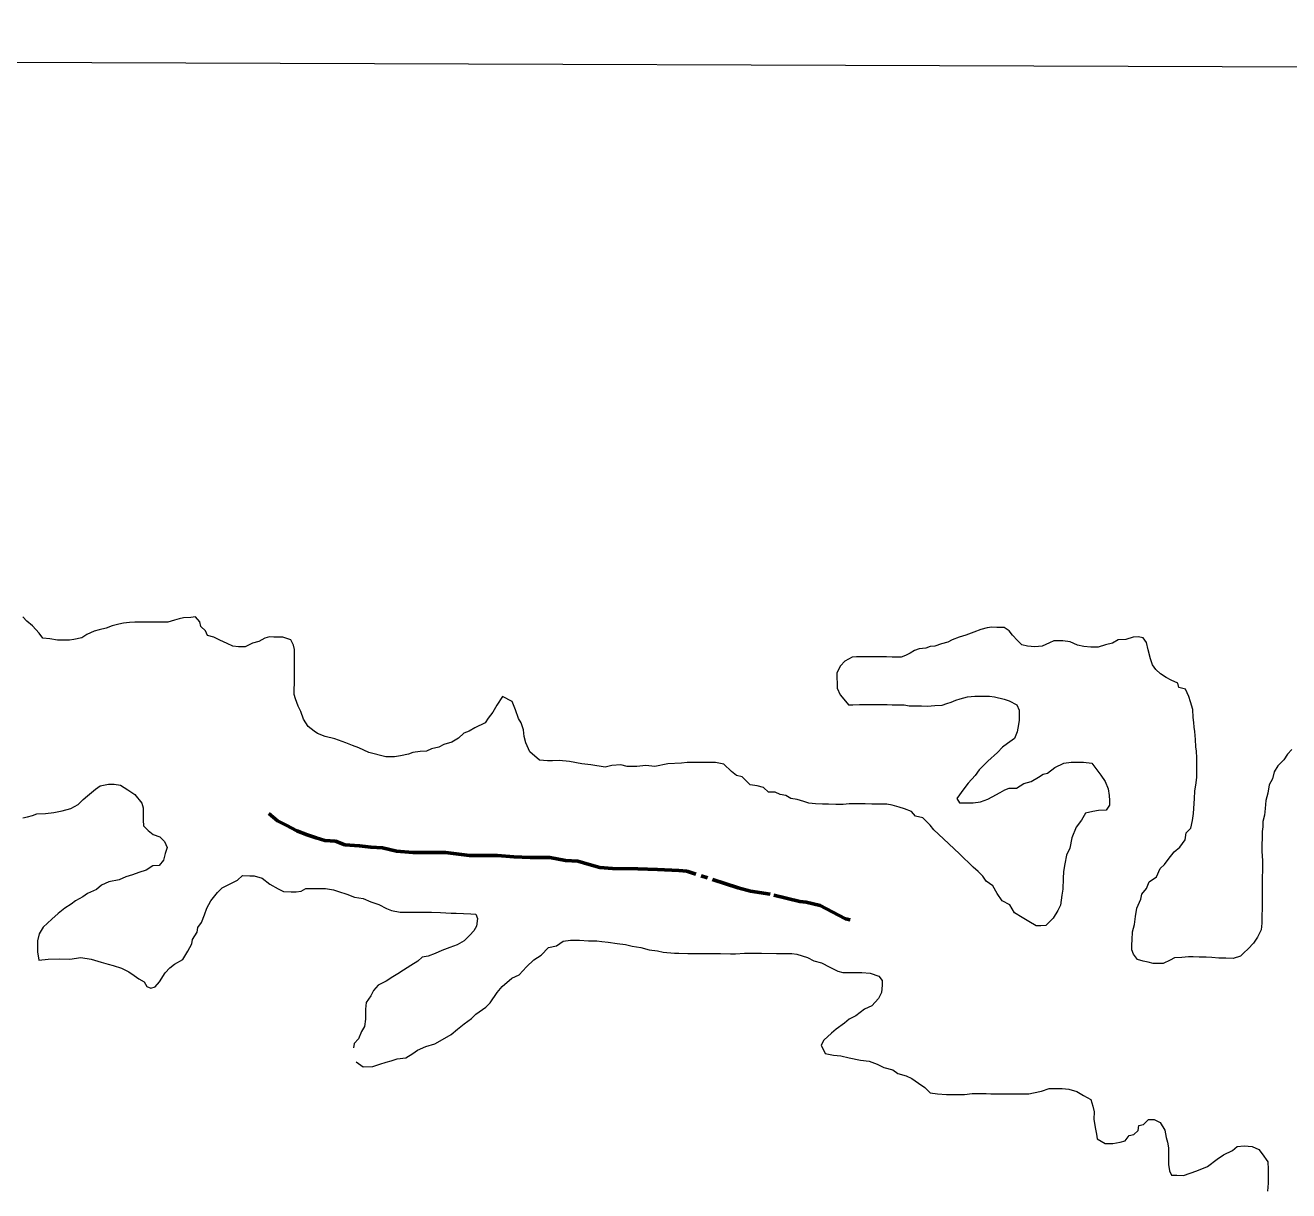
# Model space of a CAD drawing. Extents: x 553962 to 842807, y 8883888 to 9032388.
# Drawn here: x 610893 to 616517, y 8944676 to 8949867 of the extents above; entities that cross this region are included whole.
import ezdxf

# ---------------------------------------------------------------- set-up
doc = ezdxf.new("R2010")
doc.units = 0
doc.header["$LTSCALE"] = 20
doc.linetypes.add('LONG_DASH_SHORT_DASH', pattern=[9.9, 6, -1.2, 1.5, -1.2])
for name, color, linetype, lineweight in [('1', 7, 'Continuous', 13), ('25', 7, 'Continuous', 13), ('7', 7, 'LONG_DASH_SHORT_DASH', 60)]:
    doc.layers.add(name, color=color, linetype=linetype, lineweight=lineweight)

msp = doc.modelspace()

# ---------------------------------------------------------------- linework, layer by layer
at = {"layer": '1'}
msp.add_line((565315.27, 8949866.81), (791497.68, 8949052.23), dxfattribs=at)
at = {"layer": '25'}
for points in [[(613016.82, 8946877.63), (613016.82, 8946877.63), (612992.51, 8946838.96), (612974.94, 8946807.61), (612953.6, 8946781.27), (612953.6, 8946781.27), (612940.11, 8946760.65), (612940.11, 8946760.65), (612894.92, 8946738.42), (612869.79, 8946723.56), (612844.71, 8946713.71), (612822.03, 8946691.34), (612791.88, 8946674.01), (612756.79, 8946664.23), (612734.19, 8946651.86), (612701.62, 8946644.56), (612679.03, 8946634.7), (612651.5, 8946632.38), (612618.95, 8946627.59), (612598.89, 8946620.21), (612563.82, 8946612.93), (612536.27, 8946608.11), (612498.76, 8946608.35), (612498.76, 8946608.35), (612498.76, 8946608.35), (612498.76, 8946608.35), (612421.83, 8946628.45), (612377.47, 8946648.6), (612349.24, 8946659.35), (612319.67, 8946671.44), (612271.28, 8946688.9), (612228.26, 8946699.65), (612194.66, 8946713.08), (612179.49, 8946723.12), (612152.13, 8946743.34), (612132.37, 8946776.01), (612120.13, 8946811.14), (612107.8, 8946833.76), (612095.54, 8946866.38), (612090.69, 8946886.44), (612090.84, 8946906.47), (612091.09, 8946939.02), (612091.26, 8946961.54), (612091.57, 8947001.6), (612091.93, 8947049.16), (612092.21, 8947086.71), (612087.36, 8947106.77), (612075.03, 8947129.39), (612040.11, 8947142.13), (612020.1, 8947142.27), (612000.1, 8947142.4), (611980.09, 8947142.53), (611960.04, 8947137.66), (611932.42, 8947122.82), (611904.85, 8947115.49), (611872.2, 8947098.19), (611842.19, 8947098.39), (611817.2, 8947101.05), (611792.29, 8947113.73), (611759.89, 8947128.97), (611732.47, 8947141.67), (611705.02, 8947149.36), (611695.17, 8947169.45), (611675.31, 8947189.61), (611670.46, 8947209.68), (611650.63, 8947232.34), (611630.6, 8947229.97), (611598.07, 8947227.68), (611578.02, 8947222.8), (611557.98, 8947217.93), (611527.89, 8947208.11), (611507.88, 8947208.24), (611475.37, 8947208.46), (611445.36, 8947208.66), (611422.85, 8947208.8), (611400.34, 8947208.96), (611380.33, 8947209.09), (611357.8, 8947206.74), (611330.27, 8947204.41), (611310.23, 8947199.54), (611280.16, 8947192.23), (611252.57, 8947182.4), (611222.5, 8947175.09), (611199.94, 8947167.72), (611167.31, 8947152.92), (611144.69, 8947138.05), (611109.62, 8947130.77), (611089.59, 8947128.4), (611057.08, 8947128.61), (611037.07, 8947128.75), (611002.09, 8947133.98), (610972.1, 8947136.68), (610954.76, 8947159.33), (610925, 8947192.08), (610900.14, 8947212.27), (610882.79, 8947232.41)], [(615387.06, 8947099.18), (615354.57, 8947101.9), (615329.6, 8947107.07), (615309.74, 8947127.23), (615287.4, 8947149.91), (615272.55, 8947170.04), (615250.16, 8947185.21), (615217.64, 8947185.42), (615195.14, 8947185.57), (615175.11, 8947183.2), (615147.54, 8947175.87), (615114.93, 8947163.57), (615079.82, 8947151.28), (615049.74, 8947141.47), (615019.63, 8947129.15), (614999.55, 8947119.27), (614971.98, 8947111.94), (614941.89, 8947102.12), (614921.86, 8947099.75), (614901.8, 8947092.38), (614871.77, 8947090.07), (614851.7, 8947082.69), (614831.6, 8947070.31), (614811.52, 8947060.43), (614791.45, 8947053.05), (614771.44, 8947053.18), (614751.44, 8947053.31), (614726.43, 8947053.48), (614693.91, 8947053.69), (614663.9, 8947053.89), (614643.89, 8947054.02), (614613.88, 8947054.22), (614593.87, 8947054.36), (614573.85, 8947051.99), (614541.07, 8947034.61), (614521.98, 8947013.42), (614505.77, 8946982.94)], [(616400.26, 8946146.14), (616399.94, 8946103.58), (616399.69, 8946071.04), (616399.41, 8946033.48), (616399.16, 8946000.95), (616398.66, 8945935.86), (616398.38, 8945898.31), (616398.15, 8945868.26), (616395.42, 8945838.24), (616378.7, 8945806.44), (616360.54, 8945779.22), (616336.93, 8945753.81), (616316.96, 8945735.66), (616302.43, 8945721.14), (616269.4, 8945711.39), (616236.89, 8945711.61), (616206.87, 8945711.81), (616174.38, 8945714.53), (616149.39, 8945717.19), (616119.38, 8945717.39), (616091.87, 8945717.57), (616071.86, 8945717.7), (616041.83, 8945715.4), (616009.3, 8945713.11), (615989.21, 8945703.23), (615959.09, 8945688.41), (615934.08, 8945688.57), (615914.07, 8945688.71), (615891.6, 8945693.86), (615869.13, 8945699.02), (615844.18, 8945706.69), (615826.84, 8945729.34), (615819.49, 8945749.41), (615819.66, 8945771.95), (615819.83, 8945794.48), (615822.6, 8945829.51), (615830.35, 8945862), (615835.62, 8945897.02), (615840.91, 8945934.54), (615858.72, 8945974.47), (615863.89, 8945996.97), (615884.09, 8946021.88), (615896.82, 8946051.83), (615929.51, 8946074.15), (615944.8, 8946111.6), (615964.94, 8946129), (615980.12, 8946151.42), (616007.89, 8946186.29), (616033.06, 8946206.15), (616055.81, 8946238.55), (616061.06, 8946271.06), (616081.22, 8946290.95), (616088.99, 8946325.95), (616094.22, 8946355.96), (616094.39, 8946378.49), (616097.24, 8946423.53), (616099.99, 8946456.06), (616105.27, 8946493.58), (616107.97, 8946518.59), (616108.25, 8946556.15), (616108.44, 8946581.18), (616108.61, 8946603.72), (616106.34, 8946633.77), (616103.99, 8946653.82), (616101.74, 8946686.37), (616099.5, 8946721.44), (616097.16, 8946741.48), (616094.81, 8946761.52), (616092.48, 8946784.07), (616090.24, 8946819.14), (616080.51, 8946854.25), (616073.17, 8946876.83), (616058.42, 8946909.48), (616028.46, 8946917.19), (616023.61, 8946937.24), (615993.7, 8946949.96), (615971.28, 8946962.62), (615946.39, 8946977.81), (615926.53, 8946997.97), (615911.68, 8947018.1), (615901.88, 8947045.7), (615892.18, 8947085.82), (615884.93, 8947118.42), (615870.08, 8947138.54), (615847.6, 8947143.7), (615825.08, 8947141.34), (615792.49, 8947131.55), (615757.46, 8947129.27), (615732.33, 8947114.41), (615702.26, 8947107.11), (615669.67, 8947097.31), (615637.16, 8947097.52), (615604.67, 8947100.24), (615577.2, 8947105.43), (615544.8, 8947120.67), (615512.32, 8947125.89), (615492.31, 8947126.02), (615472.31, 8947126.15), (615452.22, 8947116.27), (615419.6, 8947101.47), (615387.06, 8947099.18)], [(614505.77, 8946982.94), (614507.76, 8946915.33), (614520.04, 8946885.21), (614537.39, 8946865.07), (614557.21, 8946839.9), (614577.21, 8946839.76), (614607.25, 8946842.07), (614627.25, 8946841.94), (614662.27, 8946841.71), (614702.28, 8946841.44), (614729.79, 8946841.26), (614752.3, 8946841.11), (614774.81, 8946840.96), (614804.82, 8946840.76), (614827.29, 8946835.61), (614847.3, 8946835.48), (614882.31, 8946835.24), (614909.82, 8946835.07), (614942.36, 8946837.35), (614974.89, 8946839.64), (614994.95, 8946847.02), (615015, 8946851.89), (615035.08, 8946861.77), (615055.13, 8946866.64), (615087.72, 8946876.44), (615120.25, 8946878.73), (615142.76, 8946878.58), (615185.27, 8946878.3), (615207.77, 8946875.65), (615250.21, 8946865.35), (615272.66, 8946857.7), (615307.54, 8946839.94), (615317.37, 8946817.34), (615317.22, 8946797.32), (615317.03, 8946772.28), (615314.37, 8946752.27), (615309.12, 8946719.76), (615296.39, 8946689.8), (615266.21, 8946667.47), (615243.58, 8946652.6), (615220.6, 8946628.38), (615178, 8946589.68), (615139.32, 8946550.84), (615120.9, 8946525.87), (615090.62, 8946491.03), (615070.42, 8946466.13), (615040.09, 8946423.77), (615052.44, 8946403.65), (615072.45, 8946403.53), (615092.45, 8946403.39), (615112.46, 8946403.26), (615145.01, 8946408.05), (615177.62, 8946420.35), (615197.71, 8946430.24), (615232.87, 8946450.03), (615252.97, 8946462.41), (615273.04, 8946469.79), (615305.55, 8946469.58), (615338.22, 8946489.39), (615370.8, 8946499.19), (615403.47, 8946519), (615423.57, 8946531.39), (615443.62, 8946536.26), (615476.32, 8946561.08), (615516.49, 8946580.84), (615549.04, 8946585.63), (615581.55, 8946585.42), (615604.06, 8946585.26), (615641.54, 8946580.01), (615658.87, 8946557.37), (615681.16, 8946527.18), (615700.95, 8946499.51), (615713.21, 8946466.88), (615717.98, 8946436.81), (615720.31, 8946414.26), (615720.16, 8946394.23), (615704.98, 8946371.8), (615669.95, 8946369.53), (615644.9, 8946364.69), (615612.33, 8946357.39), (615594.6, 8946327.47), (615571.84, 8946295.07), (615551.47, 8946247.64), (615543.63, 8946202.63), (615528.37, 8946170.19), (615520.58, 8946132.68), (615515.32, 8946097.66), (615512.59, 8946067.64), (615512.22, 8946020.08), (615507.01, 8945992.57), (615501.67, 8945947.54), (615488.99, 8945925.1), (615468.72, 8945890.19), (615435.96, 8945857.85), (615413.43, 8945855.5), (615393.42, 8945855.63), (615361.06, 8945875.87), (615331.18, 8945893.6), (615296.32, 8945913.85), (615276.58, 8945949.03), (615241.7, 8945966.79)], [(615241.7, 8945966.79), (615219.44, 8945999.48), (615199.7, 8946034.66), (615169.84, 8946054.89), (615155, 8946077.52), (615135.15, 8946097.68), (615112.79, 8946117.86), (615052.13, 8946177.51), (614980.48, 8946243.3), (614938.15, 8946284.1), (614920.79, 8946304.24), (614888.53, 8946337), (614856.07, 8946344.73), (614838.72, 8946364.87), (614806.3, 8946377.6), (614783.85, 8946385.26), (614751.39, 8946392.98), (614728.92, 8946398.14), (614706.41, 8946398.29), (614686.41, 8946398.42), (614661.4, 8946398.59), (614631.38, 8946398.79), (614598.87, 8946399), (614561.36, 8946399.25), (614533.83, 8946396.93), (614501.31, 8946397.14), (614468.8, 8946397.36), (614441.29, 8946397.54), (614411.3, 8946400.24), (614381.31, 8946402.94), (614358.86, 8946410.6), (614328.9, 8946418.32), (614301.43, 8946423.5), (614279.01, 8946436.17), (614254.04, 8946441.34), (614231.61, 8946451.5), (614201.6, 8946451.7), (614179.24, 8946471.87), (614151.79, 8946479.57), (614119.31, 8946484.79), (614084.57, 8946520.07), (614059.6, 8946525.24), (614037.22, 8946542.91), (614002.45, 8946575.69), (613965.75, 8946584.19), (613911.64, 8946584.19), (613911.64, 8946584.19), (613911.64, 8946584.19), (613911.64, 8946584.19), (613911.64, 8946584.19), (613911.64, 8946584.19), (613839.5, 8946584.19), (613814.25, 8946580.59), (613814.25, 8946580.59), (613752.93, 8946576.98), (613695.21, 8946566.17), (613655.53, 8946569.77), (613615.85, 8946566.17), (613572.57, 8946566.17), (613543.71, 8946573.38), (613504.03, 8946569.77), (613475.17, 8946562.56), (613475.17, 8946562.56), (613410.24, 8946573.38), (613370.57, 8946576.98), (613316.46, 8946587.79), (613316.46, 8946587.79), (613316.46, 8946587.79), (613269.76, 8946593.06), (613239.73, 8946590.75), (613217.22, 8946590.9), (613182.23, 8946593.64), (613139.71, 8946631.05), (613139.71, 8946631.05), (613139.71, 8946631.05), (613139.71, 8946631.05), (613121.67, 8946670.7), (613114.46, 8946699.54), (613110.85, 8946728.38), (613100.03, 8946760.82), (613089.21, 8946778.85), (613074.78, 8946818.5), (613060.35, 8946854.54), (613060.35, 8946854.54), (613016.82, 8946877.63)], [(616531.58, 8946640.97), (616511.42, 8946621.07), (616496.23, 8946596.14), (616468.51, 8946568.79), (616453.29, 8946541.34), (616445.56, 8946511.36), (616430.34, 8946483.91), (616425.06, 8946446.4), (616414.81, 8946413.93), (616412.04, 8946378.89), (616409.31, 8946348.87), (616401.6, 8946321.38), (616401.41, 8946296.34), (616398.75, 8946276.34), (616398.52, 8946246.29), (616398.31, 8946218.76), (616398.09, 8946188.72), (616400.26, 8946146.14)], [(610882.55, 8946337.4), (610902.6, 8946342.28), (610925.14, 8946347.14), (610945.21, 8946354.52), (610982.74, 8946356.77), (611020.3, 8946361.53), (611057.87, 8946368.79), (611095.46, 8946378.56), (611128.1, 8946395.87), (611150.78, 8946418.25), (611170.93, 8946435.64), (611206.17, 8946465.45), (611226.29, 8946480.34), (611263.86, 8946487.6), (611288.87, 8946487.44), (611316.35, 8946481.99), (611350.15, 8946462.03), (611380.88, 8946440.54), (611411.61, 8946402.15), (611411.61, 8946402.15), (611418.12, 8946381.43), (611417.86, 8946346.38), (611417.7, 8946326.36), (611420.01, 8946301.31), (611439.87, 8946281.15), (611462.24, 8946263.47), (611492.18, 8946253.26), (611513.02, 8946231.73), (611524.33, 8946205.48), (611516.62, 8946177.99), (611508.89, 8946148)], [(611508.89, 8946148), (611488.71, 8946125.61), (611461.18, 8946123.28), (611431.01, 8946103.45), (611398.42, 8946093.66), (611370.84, 8946083.82), (611340.75, 8946074.01), (611310.64, 8946061.69), (611265.55, 8946051.98), (611232.92, 8946037.17), (611210.26, 8946017.29), (611170.11, 8946000.03), (611149.99, 8945985.14), (611117.34, 8945967.83), (611097.22, 8945952.95), (611069.58, 8945935.6), (611039.38, 8945910.77), (611011.43, 8945885.71), (610972.36, 8945850.38), (610955.61, 8945820.63), (610948.17, 8945789.02), (610948.17, 8945789.02), (610948.17, 8945740.68), (610953.75, 8945703.49)], [(610953.75, 8945703.49), (610994.68, 8945707.21), (611046.78, 8945709.07), (611091.44, 8945707.21), (611139.81, 8945714.64), (611186.33, 8945707.21), (611230.98, 8945694.19), (611262.61, 8945684.89), (611284.94, 8945679.32), (611322.15, 8945668.16), (611322.15, 8945668.16), (611353.78, 8945651.43), (611377.97, 8945634.69), (611398.44, 8945619.82), (611422.63, 8945606.8), (611433.79, 8945586.35), (611452.4, 8945578.91), (611471.03, 8945584.04), (611491.21, 8945606.43), (611516.52, 8945646.32), (611536.7, 8945668.72), (611556.84, 8945686.11), (611594.51, 8945705.89), (611617.3, 8945743.29), (611635.06, 8945775.72), (611637.71, 8945795.73), (611657.97, 8945828.15), (611660.62, 8945848.15), (611678.3, 8945870.57), (611691.07, 8945905.54), (611701.3, 8945935.51), (611719.06, 8945967.94), (611749.35, 8946005.29), (611769.51, 8946025.19), (611802.16, 8946042.49), (611837.31, 8946059.79), (611859.97, 8946079.66), (611892.48, 8946079.45), (611912.49, 8946079.32), (611947.42, 8946069.07), (611982.23, 8946041.3), (612019.59, 8946021.02), (612042, 8946008.36), (612077.02, 8946008.13), (612099.53, 8946007.98), (612122.06, 8946010.34), (612142.16, 8946022.72), (612162.17, 8946022.59), (612197.18, 8946022.36), (612229.69, 8946022.14), (612264.67, 8946016.9), (612287.12, 8946009.24), (612324.54, 8945996.48), (612359.46, 8945983.73), (612396.93, 8945978.48), (612431.83, 8945963.22), (612466.75, 8945950.47), (612501.63, 8945932.72), (612524.08, 8945925.06), (612561.54, 8945917.3), (612584.05, 8945917.15), (612604.06, 8945917.02), (612636.57, 8945916.8), (612674.09, 8945916.56), (612701.6, 8945916.37), (612741.61, 8945916.11), (612789.11, 8945913.29), (612811.62, 8945913.14), (612844.11, 8945910.42), (612876.63, 8945910.21), (612899.12, 8945907.56), (612905.68, 8945888.11), (612901.22, 8945854.97), (612890.31, 8945833.49), (612871.52, 8945814.71), (612871.52, 8945814.71), (612847.61, 8945789.11), (612815.16, 8945772.04), (612782.71, 8945760.1), (612746.84, 8945746.44), (612717.8, 8945732.79), (612687.06, 8945720.84), (612660.06, 8945716.36), (612639.92, 8945698.97), (612609.75, 8945679.14), (612577.09, 8945659.34), (612551.94, 8945641.97), (612529.34, 8945629.61), (612499.17, 8945609.78), (612464.03, 8945592.48), (612443.83, 8945567.58), (612431.15, 8945545.14), (612410.92, 8945515.23), (612408.19, 8945485.21), (612408.04, 8945465.18), (612407.85, 8945440.14), (612402.6, 8945407.63), (612389.92, 8945385.19), (612377.17, 8945352.72), (612357.01, 8945332.83), (612354.35, 8945312.82)], [(612366.38, 8945250.15), (612396.91, 8945228.08), (612440.16, 8945230.48), (612471.39, 8945240.08), (612500.22, 8945249.69), (612521.85, 8945254.49), (612548.28, 8945264.09), (612586.72, 8945268.9), (612617.95, 8945288.11), (612639.58, 8945302.51), (612675.62, 8945319.32), (612675.62, 8945319.32), (612675.62, 8945319.32), (612716.46, 8945331.32), (612750.1, 8945350.53), (612788.54, 8945372.14), (612817.38, 8945396.15), (612846.21, 8945420.16), (612879.85, 8945444.17), (612899.07, 8945463.38), (612942.99, 8945494.07), (612963.15, 8945513.97), (612993.5, 8945558.83), (613016.22, 8945586.22), (613059.02, 8945623.49), (613091.65, 8945638.3), (613124.43, 8945673.13), (613157.19, 8945705.46), (613189.85, 8945725.27), (613222.63, 8945760.1), (613257.7, 8945767.38), (613287.87, 8945787.21), (613320.42, 8945792), (613340.43, 8945791.87), (613360.43, 8945791.73), (613400.43, 8945788.96), (613437.95, 8945788.72), (613460.44, 8945786.07), (613487.93, 8945783.38), (613527.9, 8945778.11), (613565.38, 8945772.85), (613595.33, 8945765.15), (613632.81, 8945759.89), (613670.25, 8945749.63), (613707.73, 8945744.37), (613732.7, 8945739.2), (613782.68, 8945733.87), (613802.69, 8945733.73), (613842.7, 8945733.47), (613867.71, 8945733.3), (613907.73, 8945733.04), (613930.24, 8945732.89), (613962.75, 8945732.67), (613987.76, 8945732.51), (614032.78, 8945732.21), (614055.29, 8945732.06), (614095.32, 8945734.3), (614117.83, 8945734.15), (614170.35, 8945733.8), (614237.88, 8945733.35), (614305.4, 8945732.9), (614327.89, 8945730.26), (614375.3, 8945714.92), (614402.69, 8945699.72), (614437.65, 8945691.98), (614475.01, 8945671.7), (614509.89, 8945653.95), (614532.36, 8945648.79), (614559.87, 8945648.61), (614584.88, 8945648.44), (614617.4, 8945648.23), (614654.89, 8945645.48), (614692.31, 8945632.71), (614707.16, 8945612.58), (614707.01, 8945592.55), (614704.26, 8945560.03), (614691.55, 8945532.58), (614661.29, 8945500.23), (614628.66, 8945485.42), (614590.92, 8945455.63), (614560.79, 8945440.81), (614540.65, 8945423.42), (614502.93, 8945396.13), (614482.79, 8945378.74), (614447.53, 8945346.42), (614436, 8945325.17), (614436, 8945325.17), (614436, 8945325.17), (614453.45, 8945287.81), (614490.83, 8945280.34), (614523.23, 8945277.85), (614560.62, 8945267.88), (614610.46, 8945257.92), (614650.34, 8945252.94), (614685.23, 8945240.49), (614715.14, 8945225.54), (614755.02, 8945215.58), (614777.45, 8945198.15), (614814.84, 8945188.18), (614839.76, 8945175.73), (614869.67, 8945155.81)], [(614869.67, 8945155.81), (614897.08, 8945135.88), (614920.96, 8945112.97), (614953.43, 8945107.75), (614993.43, 8945104.98), (615020.94, 8945104.8), (615053.45, 8945104.58), (615073.46, 8945104.45), (615108.51, 8945109.22), (615128.52, 8945109.09), (615171.04, 8945108.81), (615191.04, 8945108.67), (615223.56, 8945108.46), (615248.57, 8945108.3), (615286.08, 8945108.05), (615311.09, 8945107.88), (615361.11, 8945107.55), (615381.16, 8945112.42), (615416.23, 8945119.7), (615451.34, 8945131.99), (615488.85, 8945131.74), (615508.86, 8945131.61), (615538.85, 8945128.91), (615573.79, 8945118.66), (615603.67, 8945100.94), (615636.05, 8945083.2), (615645.82, 8945053.1), (615650.63, 8945028.03), (615650.39, 8944995.48), (615655.1, 8944957.9), (615662.38, 8944927.81), (615664.73, 8944907.76), (615699.59, 8944887.51), (615734.6, 8944887.27), (615767.15, 8944892.07), (615789.72, 8944899.43), (615807.4, 8944921.84), (615827.44, 8944926.72), (615847.58, 8944944.11), (615850.26, 8944966.62), (615870.3, 8944971.49), (615892.98, 8944993.88), (615917.99, 8944993.71), (615945.41, 8944981.01), (615965.15, 8944945.83), (615972.4, 8944913.24), (615977.25, 8944893.18), (615982.06, 8944868.11), (615981.89, 8944845.58), (615981.65, 8944813.04), (615981.49, 8944793.01), (615986.29, 8944765.44), (615996.14, 8944745.34), (616018.65, 8944745.19), (616048.66, 8944744.99), (616107.64, 8944765.68), (616107.64, 8944765.68), (616107.64, 8944765.68), (616156.5, 8944784.34), (616199.27, 8944816.6), (616226.93, 8944836.45), (616267.1, 8944856.21), (616287.24, 8944873.6), (616319.77, 8944875.89), (616354.77, 8944873.16), (616384.68, 8944860.44), (616399.54, 8944840.32), (616424.28, 8944805.1), (616426.53, 8944772.54), (616426.27, 8944737.49), (616426.06, 8944709.96), (616423.29, 8944674.92)]]:
    msp.add_lwpolyline(points, dxfattribs=at)
at = {"layer": '7'}
for points in [[(612545.75, 8946188.78), (612483.35, 8946204.12), (612430.87, 8946206.9), (612380.9, 8946212.17), (612315.93, 8946217.52), (612273.54, 8946232.76), (612226.05, 8946235.51), (612188.64, 8946248.22), (612148.72, 8946260.94), (612101.34, 8946278.71), (612054.01, 8946303.98), (612016.65, 8946324.2), (611976.87, 8946356.94)], [(614564.61, 8945883.65), (614543.77, 8945887.92), (614456.57, 8945933.43), (614431.66, 8945946.07), (614369.26, 8945961.42), (614341.78, 8945964.07), (614209.5, 8945997.3), (614122.09, 8946010.27), (614067.19, 8946025.57), (613837.68, 8946099.36), (613802.69, 8946102.05), (613707.73, 8946107.56), (613620.25, 8946110.51), (613507.75, 8946111.12), (613450.28, 8946116.42), (613402.87, 8946129.19), (613352.97, 8946144.46), (613297.99, 8946147.26), (613228.07, 8946160.14), (613140.57, 8946160.61), (613068.09, 8946163.49), (612995.62, 8946168.87), (612915.63, 8946169.3), (612870.63, 8946169.54), (612763.21, 8946182.61), (612728.21, 8946182.8), (612690.71, 8946183), (612618.21, 8946183.39), (612545.75, 8946188.78)]]:
    msp.add_lwpolyline(points, dxfattribs=at)

doc.saveas('drawing.dxf')
